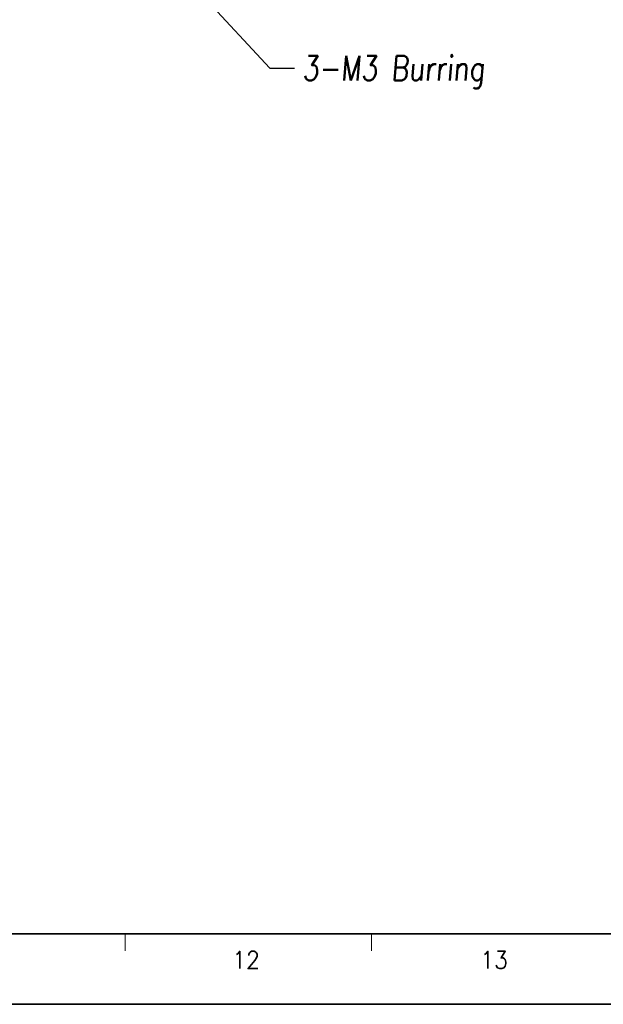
# Model space of a CAD drawing. Header units: millimetres. Extents: x 4497 to 11741, y 5958 to 12619.
# Tile 403 of 424: x 9273 to 9392, y 7810 to 8011. Entities that reach past the tile are written whole.
import ezdxf
from ezdxf.enums import TextEntityAlignment as Align

# ---------------------------------------------------------------- set-up
doc = ezdxf.new("R2010")
doc.units = ezdxf.units.MM
doc.header["$LTSCALE"] = 0.8
doc.layers.get('0').update_dxf_attribs({"linetype": 'CONTINUOUS', "lineweight": 0})
doc.layers.add('2', color=3, linetype='CONTINUOUS', lineweight=0)
doc.styles.get("Standard").update_dxf_attribs({"font": 'romans.shx', "width": 0.8, "oblique": 5, "bigfont": 'whgtxt.shx'})
doc.dimstyles.get("Standard").update_dxf_attribs({"dimtxt": 2.5, "dimasz": 2.5, "dimexe": 0.8, "dimexo": 0.8, "dimgap": 0.8, "dimtad": 1, "dimdsep": 46, "dimtxsty": 'Standard', "dimcen": 0, "dimclrd": 3, "dimclre": 3, "dimclrt": 3, "dimazin": 0, "dimtp": 0.001, "dimtm": 0.001, "dimtfac": 1, "dimtmove": 0, "dimatfit": 3, "dimfxl": 0, "dimtolj": 1, "dimarcsym": 0})

msp = doc.modelspace()

# ---------------------------------------------------------------- linework, layer by layer
at = {"color": 7, "linetype": 'Continuous', "lineweight": 35}
msp.add_line((8739.176, 7824.059), (9546.316, 7824.059), dxfattribs=at)
at = {"color": 7, "linetype": 'Continuous'}
for p, q in [((9294.085, 7820.531), (9294.085, 7824.059)), ((9344.531, 7820.531), (9344.531, 7824.059))]:
    msp.add_line(p, q, dxfattribs=at)
at = {"color": 7, "linetype": 'Continuous', "lineweight": 35}
msp.add_lwpolyline([(8720.982, 8403.628), (8720.982, 7809.628), (9560.982, 7809.628), (9560.982, 8403.628)], close=True, dxfattribs=at)

# ---------------------------------------------------------------- texts
at = {"color": 7, "linetype": 'Continuous', "width": 0.933333}
for s, p in [('12', (9318.844, 7818.698)), ('13', (9369.625, 7818.698))]:
    msp.add_text(s, height=3.5277, dxfattribs=at).set_placement(p, align=Align.MIDDLE_CENTER)
at = {"layer": '2', "color": 3, "insert": (9330.343, 8003.533), "char_height": 5, "attachment_point": 1}
msp.add_mtext('3-M3 Burring', dxfattribs=at)

# ---------------------------------------------------------------- leaders
at = {"layer": '2', "annotation_type": 0, "has_hookline": 1, "hookline_direction": 0, "text_width": 39.934}
msp.add_leader([(9306.284, 8019.791), (9323.743, 8001.033), (9328.743, 8001.033)], dimstyle='Standard', override={"dimscale": 2, "dimgap": 0.8, "dimtad": 0, "dimazin": 2}, dxfattribs=at)

doc.saveas('drawing.dxf')
